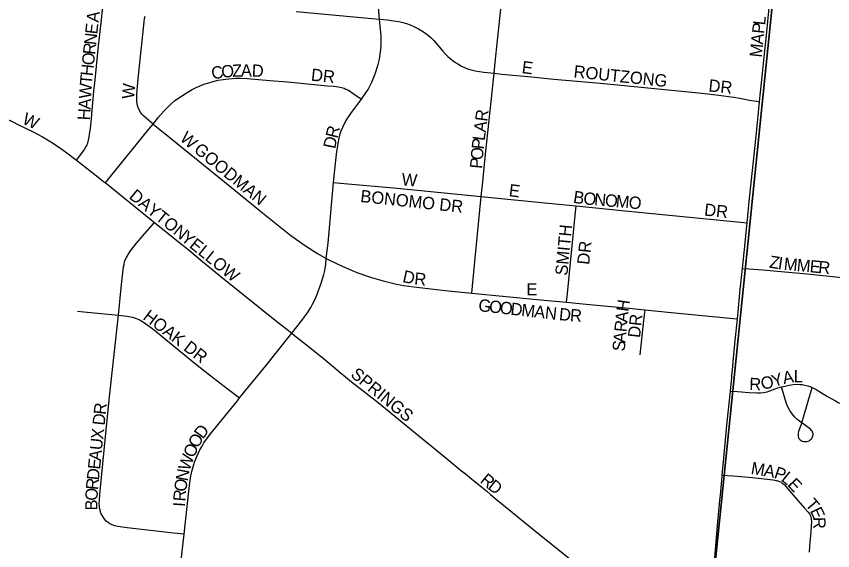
# Model space of a CAD drawing. Extents: x 1410790 to 1770854, y 448063 to 770588.
# Drawn here: x 1538182 to 1541507, y 655979 to 658157 of the extents above; entities that cross this region are included whole.
import ezdxf

# ---------------------------------------------------------------- set-up
doc = ezdxf.new("R2010")
doc.units = 0
for name, color, linetype in [('GM_X_City_Street', 7, 'Continuous'), ('GM_X_City_Street_Text', 7, 'Continuous'), ('GM_X_Section', 7, 'Continuous')]:
    doc.layers.add(name, color=color, linetype=linetype)

msp = doc.modelspace()

# ---------------------------------------------------------------- linework, layer by layer
at = {"layer": 'GM_X_City_Street'}
for points in [[(1540127.9, 657924.6), (1540132.5, 657968.6), (1540151.8, 658147.5), (1540160.4, 658238.6), (1540163, 658258.8), (1540165.5, 658273.1), (1540168.3, 658285.2), (1540171.5, 658297.6), (1540178, 658314.4), (1540185.8, 658331.1), (1540195.4, 658346.4), (1540207.8, 658362.8), (1540220.3, 658379.9), (1540231.3, 658397.9), (1540237.1, 658409.9), (1540242.7, 658422.2), (1540247.4, 658435.5), (1540251.6, 658450), (1540255.5, 658466.4), (1540258.4, 658488.8), (1540285.5, 658755.5), (1540289.6, 658800.3)], [(1539661.4, 658145.3), (1539644.5, 658340.6), (1539630.4, 658481.1)], [(1541209.6, 657808.9), (1541212.3, 657835.4), (1541219.9, 657909.8), (1541228.4, 657991.2), (1541236, 658064.9), (1541246, 658164.1), (1541260.1, 658293.8), (1541260.1, 658294.6)], [(1538427.7, 657570.3), (1538457.6, 657609.6), (1538462.9, 657619.1), (1538469, 657630.5), (1538473.5, 657641.4), (1538476, 657651.4), (1538478.9, 657665.8), (1538480.4, 657676.7), (1538482.4, 657690.7), (1538484.9, 657712.1), (1538487.9, 657739.9), (1538490.9, 657774.2), (1538493.8, 657804.1), (1538498.3, 657851.4), (1538501.8, 657885.2), (1538507, 657938.7), (1538511.6, 657982.5), (1538514, 658007.5), (1538517, 658036.5), (1538527.4, 658130.6), (1538534, 658195.7)], [(1538739.2, 657717.4), (1538711.3, 657741.4), (1538700.6, 657751), (1538693.9, 657758.5), (1538688.1, 657766), (1538682.1, 657775.8), (1538677.7, 657785.1), (1538675.4, 657793.5), (1538673.7, 657800.7), (1538672.8, 657809.3), (1538672.5, 657819.2), (1538672.5, 657827.6), (1538673.4, 657839.4), (1538675.7, 657870.3), (1538680, 657915.8), (1538702.1, 658134.3), (1538704.2, 658147.9), (1538706.7, 658157.8)], [(1539322.2, 658176.1), (1539630.2, 658148), (1539661.4, 658145.3)], [(1539588.5, 657819.4), (1539591.3, 657823.1), (1539615, 657859.1), (1539630.6, 657888.4), (1539644.3, 657922.4), (1539656, 657960.4), (1539661.2, 657981.9), (1539664.4, 658002.7), (1539666.4, 658021), (1539667.7, 658039.1), (1539667.5, 658075.7), (1539661.4, 658145.3)], [(1539661.4, 658145.3), (1539692.5, 658142.5), (1539720.4, 658138.6), (1539739.9, 658135.4), (1539756.1, 658131.7), (1539770.8, 658127.7), (1539786.8, 658121.7), (1539804.4, 658113.5), (1539820.5, 658105.5), (1539836.7, 658096.3), (1539849.9, 658087.3), (1539860.7, 658078.2), (1539871.2, 658069.1), (1539882.7, 658057.7), (1539920, 658014.5), (1539930.1, 658002.6), (1539940.2, 657992.5), (1539948.6, 657984.9), (1539961.2, 657975), (1539971, 657968.5), (1539980.7, 657962.5), (1539995.2, 657954.2), (1540010.3, 657946.8), (1540019.7, 657943.1), (1540030, 657939.9), (1540050.6, 657935), (1540068.3, 657931.8), (1540085.8, 657929.4), (1540127.9, 657924.6)], [(1540076.1, 657422.3), (1540082.1, 657482.9), (1540092.1, 657580.8), (1540097.5, 657632.7), (1540117, 657821.9), (1540127.9, 657924.6)], [(1540127.9, 657924.6), (1540159.7, 657921.5), (1540280.3, 657909.6), (1540371.6, 657901.1), (1540561.1, 657884.4), (1540850.4, 657855.4), (1540973.9, 657842.9), (1541043, 657835.1), (1541083.6, 657830.2), (1541104.9, 657826.9), (1541135.8, 657821.8), (1541168.8, 657815.7), (1541197.9, 657810.8), (1541209.6, 657808.9)], [(1538739.2, 657717.4), (1538761.7, 657745.2), (1538782.5, 657769.6), (1538796.3, 657784.4), (1538812.1, 657799.6), (1538828.3, 657813), (1538858.6, 657834.7), (1538878, 657846.4), (1538898.3, 657858.5), (1538914.7, 657866.4), (1538931.3, 657874.1), (1538945.7, 657879.8), (1538965.7, 657886.3), (1538984.4, 657891.7), (1539004.2, 657895.9), (1539023.9, 657899.2), (1539045.9, 657902.2), (1539076.6, 657904.6), (1539097, 657904.6), (1539122.8, 657903.2), (1539214.3, 657895.1), (1539286.1, 657889.3), (1539449, 657873.5), (1539475.3, 657871.4), (1539494.5, 657869.4), (1539506.1, 657867.1), (1539517.6, 657863.5), (1539524.7, 657860.4), (1539534.7, 657855.6), (1539558.8, 657839.4), (1539588.5, 657819.4)], [(1539474, 657480.1), (1539475.2, 657493.6), (1539486.5, 657594.6), (1539492.9, 657638.4), (1539497, 657660), (1539501.6, 657677.4), (1539505.7, 657689.8), (1539511.5, 657704.6), (1539524.4, 657730.4), (1539544, 657760.2), (1539588.5, 657819.4)], [(1541158.9, 657315.5), (1541169.1, 657415.8), (1541181.7, 657540.9), (1541198.2, 657695.7), (1541209.6, 657808.9)], [(1538055.6, 657778.2), (1538103.4, 657756), (1538144.5, 657737.1), (1538150.3, 657734.3), (1538159, 657730.4), (1538199.3, 657710.4), (1538210.8, 657705), (1538216.5, 657702.1), (1538225.2, 657698), (1538245.7, 657688.1), (1538289.1, 657665.3), (1538323.1, 657645.8), (1538353.1, 657625.5), (1538382.1, 657603.9), (1538427.7, 657570.3)], [(1538545.1, 657478.2), (1538565.9, 657503.7), (1538722.4, 657696.6), (1538739.2, 657717.4)], [(1538739.2, 657717.4), (1538760.4, 657700.5), (1538808.9, 657661.6), (1539058.1, 657459.2), (1539185.3, 657356), (1539300.6, 657263.9), (1539359.4, 657221.7), (1539409.2, 657189.7), (1539444.6, 657170)], [(1538427.7, 657570.3), (1538501.9, 657512.7), (1538537.7, 657484.2), (1538545.1, 657478.2)], [(1538545.1, 657478.2), (1538555.5, 657469.7), (1538601.1, 657432.7), (1538616.4, 657420.5), (1538644.5, 657397.9), (1538731, 657327.6), (1538744.3, 657317)], [(1539444.6, 657170), (1539451.6, 657232.1), (1539474, 657480.1)], [(1539474, 657480.1), (1539518, 657476.1), (1539733.6, 657456.6), (1540076.1, 657422.3)], [(1540037.1, 657029.1), (1540051.4, 657171.5), (1540076.1, 657422.3)], [(1540076.1, 657422.3), (1540103, 657419.6), (1540347.9, 657395), (1540462.9, 657383.8)], [(1540423.3, 656991.7), (1540427.2, 657027.8), (1540457.7, 657332.6), (1540462.9, 657383.8)], [(1540462.9, 657383.8), (1540661.4, 657364.4), (1541118.2, 657319.5), (1541158.9, 657315.5)], [(1538597.5, 656939), (1538609.8, 657064.4), (1538618.9, 657136), (1538620.7, 657145.8), (1538622.8, 657155.6), (1538625.6, 657164.6), (1538630.2, 657174), (1538637.1, 657185.5), (1538647.6, 657201.3), (1538672.1, 657232.1), (1538714.5, 657282), (1538744.3, 657317)], [(1538744.3, 657317), (1538828, 657250), (1538842.7, 657238.1), (1538867.5, 657218.3), (1538880.1, 657207.9), (1538940, 657158.3), (1539008.6, 657102.6), (1539174.3, 656968.5), (1539243.4, 656913.2), (1539283.8, 656881.8), (1539304.2, 656865.5)], [(1541139.9, 657129.5), (1541149.5, 657220.3), (1541156.4, 657291.1), (1541158.9, 657315.5)], [(1539304.2, 656865.5), (1539345.4, 656917.7), (1539370.4, 656952.7), (1539381.3, 656970), (1539388.9, 656984.1), (1539398.3, 657002.1), (1539405.8, 657020.2), (1539424.2, 657069.7), (1539434.4, 657104.7), (1539438, 657121.3), (1539442.1, 657146.5), (1539444.6, 657170)], [(1539444.6, 657170), (1539458.2, 657162.5), (1539508.7, 657138.4), (1539569.5, 657113.2), (1539628.4, 657092.5), (1539675.9, 657078.7), (1539730.2, 657065.7), (1539760.6, 657060.4), (1539801.6, 657053.8), (1539928.8, 657039.8), (1540037.1, 657029.1)], [(1541119.5, 656923.4), (1541130.8, 657043.1), (1541139.9, 657129.5)], [(1541139.9, 657129.5), (1541167.4, 657127.4), (1541222.7, 657123.1), (1541297.3, 657116.6), (1541403.2, 657106.8), (1541597.3, 657087.1), (1541672, 657080)], [(1540037.1, 657029.1), (1540317.7, 657002), (1540423.3, 656991.7)], [(1540423.3, 656991.7), (1540503.5, 656983.9), (1540663.5, 656968.2), (1540743, 656960.1)], [(1540723, 656777.5), (1540738.3, 656917.2), (1540743, 656960.1)], [(1540743, 656960.1), (1540836.4, 656950.7), (1541103.7, 656924.9), (1541119.5, 656923.4)], [(1538431.5, 656954.9), (1538457.6, 656952.4), (1538597.5, 656939)], [(1538865, 656046.5), (1538822.8, 656051.1), (1538634, 656072.1), (1538614.6, 656074.7), (1538595.8, 656077.5), (1538583.8, 656080), (1538572.1, 656084.2), (1538563.2, 656088.6), (1538555.7, 656093.7), (1538548.2, 656099.8), (1538542.4, 656106.5), (1538536.5, 656114), (1538532.4, 656120.7), (1538527.9, 656129), (1538525.1, 656136.8), (1538522.9, 656145.1), (1538521.2, 656153.2), (1538520.4, 656161), (1538520.1, 656171.3), (1538520.6, 656185.1), (1538522.6, 656207.8), (1538540.3, 656389.5), (1538560.5, 656593.3), (1538597.5, 656939)], [(1538597.5, 656939), (1538633.6, 656934.9), (1538647, 656932.5), (1538655.8, 656930.3), (1538666.8, 656926.8), (1538680.6, 656921.2), (1538689, 656916.6), (1538700.6, 656910), (1538737.8, 656883.3), (1538912.5, 656740.2), (1538969.2, 656695.8), (1539010.3, 656663.4), (1539046.7, 656635.9), (1539091.6, 656601.8)], [(1541097, 656692.6), (1541099.2, 656716.2), (1541103.7, 656763.9), (1541110.8, 656836.3), (1541119.3, 656922.2), (1541119.5, 656923.4)], [(1539091.6, 656601.8), (1539197.9, 656733), (1539282.4, 656837.8), (1539304.2, 656865.5)], [(1539304.2, 656865.5), (1539315.4, 656856.5), (1539363.8, 656817.7), (1539439.9, 656756.3), (1539482.6, 656721.2), (1539502.7, 656704.5), (1539515.2, 656694.1), (1539547.9, 656667.3), (1539594.2, 656631), (1539656.2, 656582.5), (1539836.7, 656435.3), (1539872.2, 656406.5), (1539947.6, 656343.8), (1539990.6, 656308.9), (1540011, 656292.5), (1540036.3, 656271.8), (1540084.7, 656232.7), (1540097.3, 656222.5), (1540112.9, 656208.8), (1540130.6, 656193.6)], [(1541090.6, 656629.7), (1541096.2, 656684.5), (1541097, 656692.6)], [(1541057.5, 656287.5), (1541063.7, 656356.3), (1541076.3, 656490.3), (1541090.6, 656629.7)], [(1541090.6, 656629.7), (1541119, 656627.5), (1541167, 656623.9), (1541197.8, 656622.2), (1541213.3, 656622.5), (1541226.2, 656623.9), (1541240.9, 656627.1), (1541284.2, 656642.2), (1541299, 656646.3)], [(1541299, 656646.3), (1541312.6, 656650), (1541329.5, 656653.7), (1541346, 656656), (1541362.3, 656657.3), (1541374.3, 656656.8), (1541383.4, 656655.9), (1541393.7, 656654.1), (1541406.6, 656650.7), (1541418.8, 656646.6), (1541423.5, 656644.5)], [(1541382.1, 656500.9), (1541371.6, 656507.1), (1541366.6, 656510.5), (1541362.2, 656513.9), (1541352.3, 656524.2), (1541343, 656536.3), (1541333.1, 656550.6), (1541325.9, 656562.7), (1541320.3, 656575.1), (1541315.1, 656590.9), (1541309.5, 656609.8), (1541299, 656646.3)], [(1541382.1, 656500.9), (1541398, 656555.5), (1541423.5, 656644.5)], [(1541423.5, 656644.5), (1541429.1, 656642.1), (1541439.5, 656636.6), (1541486.8, 656607.2), (1541518.2, 656589.4), (1541529.1, 656583.5), (1541541.4, 656577.3), (1541555.6, 656571.3), (1541571.9, 656565.5), (1541585, 656561), (1541599.2, 656557), (1541608, 656554.8)], [(1538865, 656046.5), (1538884.4, 656222.3), (1538888.8, 656256.1), (1538893.1, 656283.6), (1538897, 656302.2), (1538902.2, 656321.4), (1538908.1, 656340.2), (1538918.6, 656365.9), (1538930, 656390.4), (1538939, 656405.6), (1538946.4, 656418.2), (1538973, 656455.2), (1539082.3, 656590.3), (1539091.6, 656601.8)], [(1541382.1, 656500.9), (1541374.2, 656480.3), (1541368.4, 656464.5), (1541367.2, 656458.7), (1541366.4, 656453), (1541366.3, 656447.5), (1541366.6, 656444.8), (1541367.6, 656441.3), (1541368.8, 656437.8), (1541371, 656434.9), (1541375, 656430.7), (1541378.9, 656428.3), (1541383.2, 656426), (1541388.2, 656424.1), (1541393.1, 656423.6), (1541397.7, 656423.6), (1541402.3, 656424.1), (1541407.2, 656425.4), (1541411.7, 656427.4), (1541416.3, 656430.3), (1541419.6, 656433.6), (1541422.1, 656436.9), (1541424, 656440.2), (1541425.4, 656443.7), (1541426.7, 656447.9), (1541427.3, 656450.8), (1541427.3, 656454.5), (1541426.7, 656457.9), (1541425.8, 656461.9), (1541424.6, 656464.4), (1541421.4, 656469.1), (1541417.8, 656473), (1541402.7, 656484.9), (1541382.1, 656500.9)], [(1541051.1, 656218.7), (1541052.9, 656236.3), (1541055.5, 656265.4), (1541057.5, 656287.5)], [(1541057.5, 656287.5), (1541102.6, 656283.7), (1541181.1, 656277.1), (1541252.5, 656269.4), (1541265.3, 656267.9), (1541279, 656265.7), (1541290.8, 656261.8), (1541295.7, 656259.4), (1541302, 656255), (1541309.2, 656248.5), (1541324.5, 656231.8), (1541347.1, 656204.5), (1541392.6, 656152.9), (1541408.1, 656135.9), (1541413.7, 656127.8), (1541415.8, 656124), (1541417.8, 656119), (1541420.2, 656109.4), (1541421.1, 656096.4), (1541420.3, 656081.4), (1541418.5, 656056.5), (1541413.3, 655997.6), (1541411, 655973.7)], [(1541000.6, 655689.9), (1541002.4, 655708.1), (1541011, 655793.7), (1541025.4, 655933.8), (1541038.7, 656081.4), (1541048.1, 656184.6), (1541048.7, 656194.3), (1541051.1, 656218.7)], [(1540130.6, 656193.6), (1540187.8, 656147.2)], [(1540187.8, 656147.2), (1540290.8, 656063.5), (1540436.3, 655946.2), (1540569.4, 655839.7), (1540643.9, 655780.5), (1540748.5, 655696), (1540848.2, 655616), (1540880.9, 655589.9)], [(1538825.9, 655707.1), (1538829.8, 655736.5), (1538831.5, 655749.5), (1538844.2, 655857.1), (1538865, 656046.5)]]:
    msp.add_lwpolyline(points, dxfattribs=at)
at = {"layer": 'GM_X_Section'}
for points in [[(1541524.6, 660775.6), (1540980.4, 655448.5), (1535655.6, 656010.7), (1536173.2, 661300.3)], [(1546839.8, 660237.6), (1546323.2, 654890.1), (1541102.2, 655436.4), (1540980.4, 655448.5), (1541524.6, 660775.6)]]:
    msp.add_lwpolyline(points, close=True, dxfattribs=at)

# ---------------------------------------------------------------- texts
at = {"layer": 'GM_X_City_Street_Text'}
for s, rotation, p in [('A', 83.8644, (1538516.7, 658130.2)), ('E', 83.8736, (1538511.6, 658082)), ('P', 84.2173, (1541228.2, 658083.9)), ('L', 84.2173, (1541231.8, 658118.9)), ('N', 83.8565, (1538506.9, 658038.3)), ('A', 84.2253, (1541223.8, 658040.2)), ('R', 83.8569, (1538502.6, 657998.9)), ('M', 84.2169, (1541218.5, 657987.6)), ('O', 83.8565, (1538497.9, 657955.2)), ('H', 83.9023, (1538493.2, 657911.4)), ('O', 4.6829, (1539018.9, 657906.2)), ('Z', 2.4047, (1539062.2, 657909.8)), ('A', 0.2186, (1539096.9, 657911.2)), ('D', 356.8729, (1539140.1, 657911.4)), ('E', 352.8783, (1540239, 657925.6)), ('ROUTZONG', 354.0265, (1540450.4, 657908)), ('C', 10.7741, (1538981.4, 657899)), ('DR', 353.994, (1539380.8, 657894.8)), ('T', 84.8847, (1538490.1, 657876.6)), ('DR', 353.9892, (1540999.9, 657850.9)), ('W', 86.56, (1538486.7, 657819.9)), ('W', 86.1468, (1538662, 657818.6)), ('A', 86.6977, (1538484.2, 657776)), ('W', 335.2096, (1538202.3, 657721.3)), ('H', 86.7086, (1538481.7, 657732)), ('R', 82.4142, (1540099.8, 657726.1)), ('A', 82.4032, (1540093.9, 657682.5)), ('W', 318.017, (1538844.9, 657654.9)), ('R', 76.3054, (1539489.4, 657657.1)), ('D', 78.4029, (1539480.6, 657614.5)), ('P', 83.966, (1540085.8, 657613)), ('L', 82.631, (1540089.4, 657647.7)), ('GOODMAN', 320.5983, (1538901.8, 657606.8)), ('O', 84.9869, (1540081.9, 657569.4)), ('P', 84.9936, (1540078.9, 657534.3)), ('W', 355.6039, (1539750.2, 657468.1)), ('E', 352.8514, (1540186.2, 657424)), ('DAYTON', 321.1918, (1538638, 657417.4)), ('BONOMO DR', 353.9516, (1539581.8, 657400.3)), ('B', 351.5917, (1540448.2, 657397.2)), ('O', 354.7615, (1540490.4, 657391)), ('N', 354.9697, (1540534.4, 657387)), ('O', 354.9451, (1540578.2, 657383.1)), ('M', 354.9719, (1540622.1, 657379.3)), ('O', 354.9451, (1540674.7, 657374.6)), ('DR', 353.994, (1540982.4, 657344.8)), ('SMITH', 84.6857, (1540426.5, 657098.8)), ('YELLOW', 321.0397, (1538849, 657246)), ('DR', 83.9889, (1540515.5, 657142.8)), ('Z', 351.1396, (1541247, 657132.9)), ('I', 351.7538, (1541282.4, 657127.4)), ('M', 354.3455, (1541306.6, 657124)), ('M', 354.8006, (1541359.5, 657118.7)), ('E', 354.8019, (1541412.1, 657114)), ('R', 354.8116, (1541447.2, 657110.8)), ('D', 347.5305, (1539752.3, 657074.4)), ('R', 354.1962, (1539801.4, 657063.9)), ('E', 0, (1540259.8, 657019.3)), ('G', 353.5826, (1540062.1, 656955.8)), ('O', 353.5873, (1540105.8, 656950.9)), ('O', 353.5826, (1540149.5, 656945.9)), ('H', 81.9858, (1540675.2, 656951)), ('HOAK DR', 322.5989, (1538694.3, 656925.3)), ('D', 353.5873, (1540193.3, 656941)), ('M', 353.5753, (1540237, 656936.1)), ('A', 353.5933, (1540289.5, 656930.2)), ('N', 353.8644, (1540333.5, 656925.2)), ('D', 354.6372, (1540391.1, 656919.1)), ('R', 355.8314, (1540436, 656914.9)), ('A', 84.4739, (1540671.1, 656907.8)), ('DR', 83.9946, (1540722.4, 656845)), ('R', 84.4707, (1540667.2, 656868.3)), ('A', 84.4612, (1540663, 656824.5)), ('S', 84.4716, (1540659.6, 656789.5)), ('SPRINGS', 320.7114, (1539540.2, 656691.3)), ('Y', 17.0457, (1541267.4, 656645.1)), ('A', 10.5062, (1541308, 656657.6)), ('L', 0.5738, (1541349, 656665.4)), ('R', 358.0569, (1541167.1, 656634.1)), ('O', 13.0129, (1541220.8, 656634.2)), ('R', 84.0259, (1538546.1, 656531.7)), ('D', 84.0219, (1538541.5, 656487.9)), ('X', 84.0219, (1538535.6, 656431)), ('D', 53.6721, (1538942.1, 656431.4)), ('U', 84.0336, (1538531, 656387.2)), ('O', 61.9391, (1538922.5, 656394.2)), ('O', 66.2705, (1538905.2, 656354.8)), ('A', 84.0219, (1538526.4, 656343.5)), ('W', 71.0972, (1538887.1, 656301.8)), ('E', 84.0258, (1538522.8, 656308.5)), ('M', 350.1904, (1541171.8, 656292.6)), ('A', 350.1939, (1541223.9, 656283.6)), ('D', 84.0219, (1538518.2, 656264.7)), ('N', 79.481, (1538879.5, 656260.4)), ('R', 320.3577, (1540067.9, 656260.3)), ('P', 340.7918, (1541265.1, 656276.7)), ('L', 320.7385, (1541294.3, 656267.4)), ('R', 84.2725, (1538514.3, 656225.3)), ('O', 81.8637, (1538873.4, 656217.4)), ('D', 321.2177, (1540099, 656234.5)), ('E', 313.2707, (1541320.3, 656246.3)), ('O', 87.6714, (1538512.5, 656182.2)), ('R', 85.5026, (1538870.4, 656178.7)), ('T', 310.4072, (1541393.1, 656166.2)), ('B', 89.8543, (1538512.4, 656143.1)), ('I', 86.0638, (1538868.9, 656156.9)), ('E', 295.2208, (1541414, 656142.3)), ('R', 271.5183, (1541427.7, 656115.8))]:
    msp.add_text(s, height=50, rotation=rotation, dxfattribs=at).set_placement(p)

doc.saveas('drawing.dxf')
